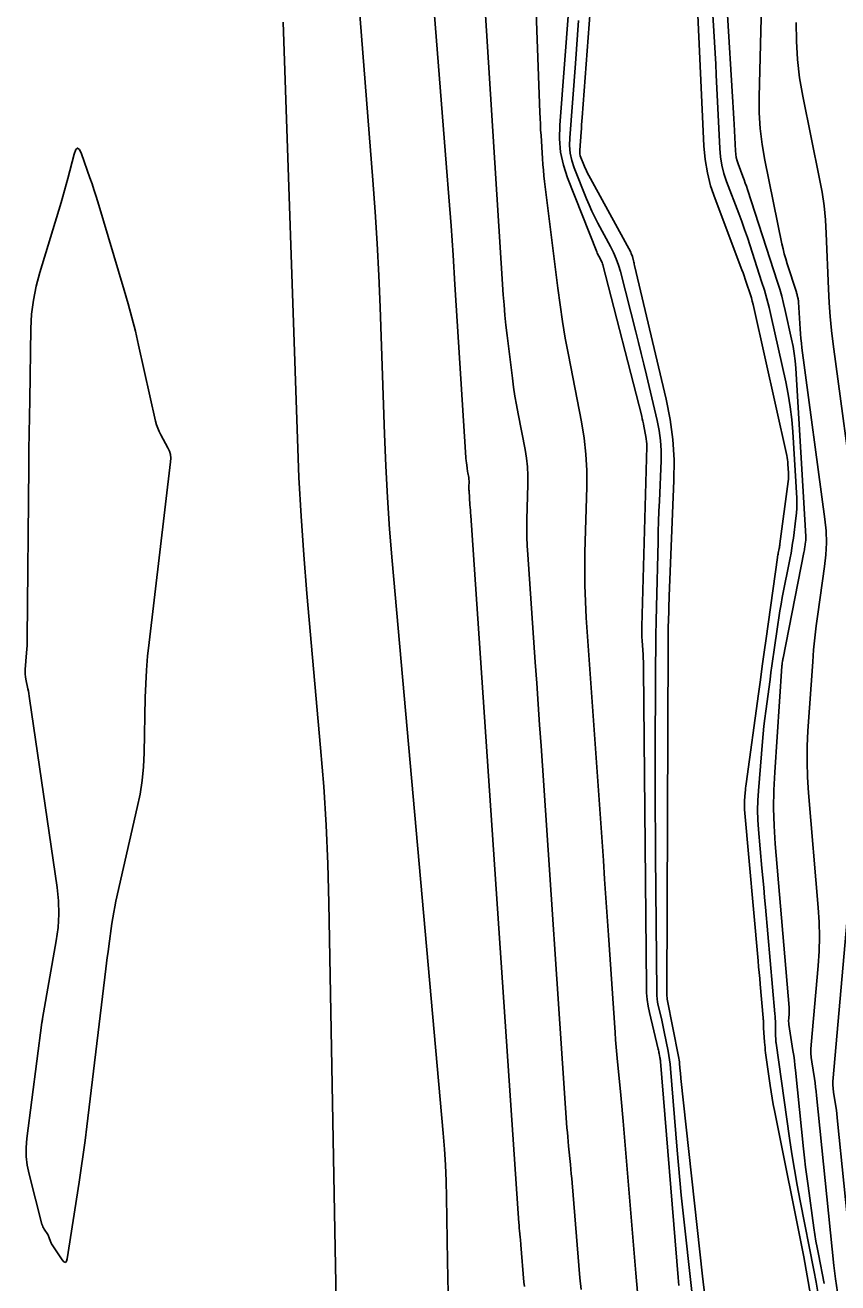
# Model space of a CAD drawing. Extents: x 1768942 to 1774819, y 723037 to 732099.
# Drawn here: x 1770845.7 to 1770896.3, y 723689.7 to 723768 of the extents above; entities that cross this region are included whole.
import ezdxf

# ---------------------------------------------------------------- set-up
doc = ezdxf.new("R2010")
doc.units = 0
doc.layers.add('R_Contours', color=7, linetype='Continuous')

msp = doc.modelspace()

# ---------------------------------------------------------------- linework, layer by layer
at = {"layer": 'R_Contours'}
for points in [[(1770872.074, 723689.011), (1770872.055, 723690.009), (1770872.036, 723691.007), (1770871.964, 723694.999), (1770871.937, 723695.997), (1770871.892, 723696.994), (1770871.83, 723697.989), (1770871.751, 723698.984), (1770868.583, 723734.608), (1770868.422, 723736.578), (1770868.287, 723738.55), (1770868.179, 723740.523), (1770868.097, 723742.498), (1770867.826, 723750.401), (1770867.748, 723752.376), (1770867.647, 723754.35), (1770867.524, 723756.323), (1770867.38, 723758.295), (1770865.251, 723785.278)], [(1770869.895, 723785.411), (1770871.972, 723759.089), (1770872.112, 723757.269), (1770872.245, 723755.449), (1770872.371, 723753.629), (1770872.489, 723751.808), (1770873.17, 723741.045), (1770873.176, 723740.963), (1770873.183, 723740.881), (1770873.191, 723740.8), (1770873.2, 723740.718), (1770873.243, 723740.374), (1770873.252, 723740.303), (1770873.263, 723740.231), (1770873.275, 723740.16), (1770873.288, 723740.089), (1770873.344, 723739.801), (1770873.355, 723739.732), (1770873.363, 723739.662), (1770873.367, 723739.592), (1770873.367, 723739.522), (1770873.359, 723739.24), (1770873.358, 723739.17), (1770873.359, 723739.1), (1770873.361, 723739.029), (1770873.365, 723738.959), (1770873.426, 723738.093), (1770873.438, 723737.926), (1770873.45, 723737.758), (1770873.461, 723737.59), (1770873.473, 723737.422), (1770876.469, 723693.373), (1770876.477, 723693.26), (1770876.486, 723693.148), (1770876.496, 723693.035), (1770876.507, 723692.923), (1770876.552, 723692.473), (1770876.563, 723692.36), (1770876.573, 723692.248), (1770876.583, 723692.135), (1770876.593, 723692.023), (1770876.784, 723689.706), (1770876.812, 723689.42)], [(1770877.321, 723775.044), (1770877.775, 723762.511), (1770877.789, 723762.152), (1770877.806, 723761.794), (1770877.825, 723761.435), (1770877.847, 723761.076), (1770877.937, 723759.642), (1770877.963, 723759.283), (1770877.993, 723758.925), (1770878.029, 723758.568), (1770878.071, 723758.211), (1770878.893, 723751.573), (1770879.031, 723750.533), (1770879.186, 723749.496), (1770879.359, 723748.462), (1770879.55, 723747.43), (1770880.358, 723743.254), (1770880.525, 723742.25), (1770880.636, 723741.24), (1770880.691, 723740.226), (1770880.691, 723739.208), (1770880.581, 723735.125), (1770880.566, 723734.105), (1770880.575, 723733.085), (1770880.609, 723732.065), (1770880.668, 723731.046), (1770881.729, 723715.939), (1770881.81, 723714.778), (1770881.891, 723713.617), (1770881.97, 723712.456), (1770882.05, 723711.295), (1770882.461, 723705.25), (1770882.494, 723704.789), (1770882.531, 723704.329), (1770882.571, 723703.868), (1770882.616, 723703.408), (1770882.8, 723701.568), (1770882.845, 723701.108), (1770882.887, 723700.648), (1770882.928, 723700.187), (1770882.967, 723699.727), (1770883.749, 723690.251), (1770883.864, 723689.078)], [(1770880.338, 723689.249), (1770880.266, 723689.979), (1770879.78, 723695.875), (1770879.756, 723696.161), (1770879.73, 723696.448), (1770879.704, 723696.734), (1770879.676, 723697.02), (1770879.561, 723698.165), (1770879.534, 723698.452), (1770879.508, 723698.738), (1770879.486, 723699.025), (1770879.465, 723699.312), (1770877.848, 723723.086), (1770877.759, 723724.387), (1770877.669, 723725.687), (1770877.579, 723726.988), (1770877.488, 723728.289), (1770877.017, 723735.003), (1770876.985, 723735.547), (1770876.967, 723736.092), (1770876.962, 723736.637), (1770876.97, 723737.183), (1770877.029, 723739.365), (1770877.029, 723739.909), (1770876.999, 723740.451), (1770876.94, 723740.991), (1770876.851, 723741.528), (1770876.419, 723743.759), (1770876.317, 723744.311), (1770876.225, 723744.864), (1770876.142, 723745.418), (1770876.068, 723745.974), (1770875.738, 723748.642), (1770875.664, 723749.273), (1770875.6, 723749.904), (1770875.546, 723750.537), (1770875.501, 723751.17), (1770874.066, 723773.873)], [(1770879.842, 723772.59), (1770879.009, 723761.717), (1770878.991, 723760.876), (1770879.068, 723760.05), (1770879.238, 723759.238), (1770879.503, 723758.441), (1770881.321, 723753.835), (1770881.349, 723753.767), (1770881.379, 723753.699), (1770881.412, 723753.633), (1770881.446, 723753.567), (1770881.588, 723753.306), (1770881.621, 723753.24), (1770881.65, 723753.172), (1770881.675, 723753.102), (1770881.696, 723753.031), (1770884.114, 723743.601), (1770884.152, 723743.447), (1770884.188, 723743.292), (1770884.222, 723743.136), (1770884.253, 723742.98), (1770884.374, 723742.355), (1770884.4, 723742.199), (1770884.417, 723742.041), (1770884.426, 723741.883), (1770884.426, 723741.725), (1770884.122, 723730.515), (1770884.119, 723730.295), (1770884.121, 723730.076), (1770884.129, 723729.856), (1770884.141, 723729.637), (1770884.203, 723728.76), (1770884.217, 723728.54), (1770884.227, 723728.321), (1770884.234, 723728.101), (1770884.237, 723727.881), (1770884.408, 723708.114), (1770884.422, 723707.702), (1770884.46, 723707.293), (1770884.521, 723706.886), (1770884.604, 723706.483), (1770885.144, 723704.194), (1770885.158, 723704.132), (1770885.172, 723704.069), (1770885.185, 723704.007), (1770885.198, 723703.944), (1770885.248, 723703.694), (1770885.259, 723703.631), (1770885.269, 723703.568), (1770885.277, 723703.505), (1770885.283, 723703.442), (1770886.383, 723689.986), (1770886.404, 723689.736), (1770886.427, 723689.487)], [(1770881.086, 723771.353), (1770880.412, 723762.211), (1770880.395, 723761.983), (1770880.378, 723761.755), (1770880.361, 723761.527), (1770880.344, 723761.299), (1770880.257, 723760.171), (1770880.255, 723760.052), (1770880.266, 723759.936), (1770880.29, 723759.821), (1770880.327, 723759.709), (1770880.503, 723759.264), (1770880.548, 723759.153), (1770880.597, 723759.044), (1770880.65, 723758.936), (1770880.705, 723758.83), (1770883.43, 723753.81), (1770883.462, 723753.747), (1770883.49, 723753.682), (1770883.514, 723753.615), (1770883.534, 723753.547), (1770883.604, 723753.271), (1770883.622, 723753.202), (1770883.639, 723753.133), (1770883.656, 723753.064), (1770883.672, 723752.995), (1770885.64, 723744.661), (1770885.891, 723743.41), (1770886.055, 723742.15), (1770886.133, 723740.882), (1770886.123, 723739.605), (1770885.828, 723732.409), (1770885.818, 723732.165), (1770885.809, 723731.922), (1770885.802, 723731.678), (1770885.795, 723731.434), (1770885.771, 723730.459), (1770885.766, 723730.216), (1770885.762, 723729.972), (1770885.759, 723729.728), (1770885.758, 723729.484), (1770885.689, 723707.681), (1770885.689, 723707.649), (1770885.689, 723707.618), (1770885.689, 723707.586), (1770885.689, 723707.555), (1770885.691, 723707.376), (1770885.691, 723707.371), (1770885.692, 723707.367), (1770885.692, 723707.362), (1770885.693, 723707.358), (1770885.698, 723707.336), (1770885.701, 723707.323), (1770886.414, 723703.751), (1770886.435, 723703.639), (1770886.452, 723703.525), (1770886.466, 723703.412), (1770886.477, 723703.298), (1770886.515, 723702.84), (1770886.525, 723702.726), (1770886.535, 723702.611), (1770886.546, 723702.497), (1770886.558, 723702.383), (1770887.897, 723690.063), (1770888.043, 723688.844)], [(1770891.636, 723771.692), (1770891.434, 723763.49), (1770891.438, 723762.498), (1770891.497, 723761.512), (1770891.612, 723760.531), (1770891.783, 723759.554), (1770892.845, 723754.349), (1770892.915, 723754.031), (1770892.993, 723753.715), (1770893.081, 723753.402), (1770893.177, 723753.091), (1770893.746, 723751.334), (1770893.762, 723751.282), (1770893.777, 723751.23), (1770893.79, 723751.178), (1770893.803, 723751.125), (1770893.85, 723750.914), (1770893.86, 723750.861), (1770893.869, 723750.808), (1770893.875, 723750.755), (1770893.879, 723750.701), (1770893.978, 723749.037), (1770893.999, 723748.742), (1770894.024, 723748.448), (1770894.056, 723748.154), (1770894.092, 723747.86), (1770895.521, 723737.207), (1770895.594, 723736.467), (1770895.616, 723735.727), (1770895.586, 723734.988), (1770895.505, 723734.249), (1770895.076, 723731.293), (1770894.976, 723730.553), (1770894.89, 723729.812), (1770894.818, 723729.069), (1770894.76, 723728.324), (1770894.467, 723724.027), (1770894.42, 723723.063), (1770894.409, 723722.098), (1770894.436, 723721.135), (1770894.499, 723720.171), (1770895.108, 723713.017), (1770895.166, 723712.11), (1770895.184, 723711.203), (1770895.162, 723710.296), (1770895.102, 723709.39), (1770894.667, 723704.479), (1770894.652, 723704.214), (1770894.653, 723703.95), (1770894.669, 723703.686), (1770894.702, 723703.423), (1770894.866, 723702.37), (1770894.905, 723702.107), (1770894.941, 723701.843), (1770894.973, 723701.579), (1770895.002, 723701.314), (1770896.083, 723690.734), (1770896.183, 723689.904), (1770896.312, 723689.078)], [(1770888.431, 723770.286), (1770888.606, 723767.569), (1770888.648, 723766.89), (1770888.687, 723766.211), (1770888.724, 723765.531), (1770888.757, 723764.852), (1770888.972, 723760.283), (1770889.018, 723759.755), (1770889.104, 723759.236), (1770889.232, 723758.725), (1770889.401, 723758.223), (1770890.158, 723756.231), (1770890.344, 723755.732), (1770890.524, 723755.231), (1770890.698, 723754.727), (1770890.865, 723754.222), (1770891.584, 723752.003), (1770891.752, 723751.463), (1770891.907, 723750.919), (1770892.049, 723750.371), (1770892.179, 723749.82), (1770893.083, 723745.749), (1770893.239, 723744.975), (1770893.364, 723744.196), (1770893.458, 723743.413), (1770893.52, 723742.625), (1770893.765, 723738.513), (1770893.776, 723738.2), (1770893.772, 723737.887), (1770893.754, 723737.575), (1770893.72, 723737.264), (1770893.557, 723736.02), (1770893.513, 723735.709), (1770893.465, 723735.399), (1770893.411, 723735.09), (1770893.353, 723734.782), (1770892.869, 723732.332), (1770892.788, 723731.909), (1770892.713, 723731.485), (1770892.645, 723731.06), (1770892.582, 723730.633), (1770892.343, 723728.926), (1770892.283, 723728.5), (1770892.224, 723728.073), (1770892.165, 723727.646), (1770892.106, 723727.219), (1770891.837, 723725.253), (1770891.775, 723724.782), (1770891.721, 723724.311), (1770891.672, 723723.84), (1770891.63, 723723.367), (1770891.378, 723720.295), (1770891.342, 723719.691), (1770891.331, 723719.087), (1770891.346, 723718.483), (1770891.388, 723717.88), (1770891.604, 723715.466), (1770891.658, 723714.862), (1770891.712, 723714.259), (1770891.766, 723713.655), (1770891.819, 723713.051), (1770892.41, 723706.394), (1770892.421, 723706.247), (1770892.431, 723706.1), (1770892.437, 723705.953), (1770892.441, 723705.805), (1770892.454, 723704.991), (1770892.455, 723704.956), (1770892.456, 723704.921), (1770892.458, 723704.885), (1770892.46, 723704.85), (1770892.469, 723704.709), (1770892.472, 723704.674), (1770892.476, 723704.639), (1770892.48, 723704.604), (1770892.484, 723704.569), (1770893.316, 723698.666), (1770893.461, 723697.688), (1770893.619, 723696.712), (1770893.792, 723695.739), (1770893.978, 723694.768), (1770894.84, 723690.446), (1770894.981, 723689.696), (1770895.108, 723688.944)], [(1770894.622, 723688.906), (1770894.422, 723690.093), (1770894.199, 723691.276), (1770892.384, 723700.379), (1770892.309, 723700.769), (1770892.24, 723701.159), (1770892.176, 723701.551), (1770892.118, 723701.943), (1770891.833, 723703.967), (1770891.811, 723704.133), (1770891.792, 723704.3), (1770891.776, 723704.467), (1770891.763, 723704.634), (1770891.702, 723705.532), (1770891.699, 723705.585), (1770891.696, 723705.637), (1770891.694, 723705.69), (1770891.693, 723705.742), (1770891.69, 723705.953), (1770891.688, 723706.006), (1770891.686, 723706.058), (1770891.683, 723706.111), (1770891.679, 723706.164), (1770891.494, 723708.245), (1770891.462, 723708.609), (1770891.429, 723708.974), (1770891.397, 723709.338), (1770891.364, 723709.702), (1770890.519, 723719.132), (1770890.51, 723719.264), (1770890.507, 723719.397), (1770890.509, 723719.529), (1770890.517, 723719.661), (1770890.56, 723720.191), (1770890.572, 723720.323), (1770890.586, 723720.455), (1770890.601, 723720.587), (1770890.618, 723720.718), (1770891.387, 723726.327), (1770891.505, 723727.19), (1770891.625, 723728.052), (1770891.744, 723728.914), (1770891.865, 723729.777), (1770892.57, 723734.808), (1770892.58, 723734.878), (1770892.592, 723734.949), (1770892.604, 723735.02), (1770892.618, 723735.09), (1770892.673, 723735.371), (1770892.687, 723735.442), (1770892.699, 723735.512), (1770892.71, 723735.583), (1770892.72, 723735.654), (1770893.232, 723739.55), (1770893.247, 723739.685), (1770893.255, 723739.82), (1770893.256, 723739.955), (1770893.252, 723740.09), (1770893.219, 723740.632), (1770893.209, 723740.767), (1770893.193, 723740.901), (1770893.171, 723741.035), (1770893.144, 723741.168), (1770891.1, 723750.371), (1770891.052, 723750.572), (1770891.001, 723750.771), (1770890.944, 723750.969), (1770890.883, 723751.166), (1770890.629, 723751.951), (1770890.564, 723752.147), (1770890.496, 723752.342), (1770890.427, 723752.536), (1770890.355, 723752.729), (1770888.68, 723757.135), (1770888.409, 723757.94), (1770888.204, 723758.76), (1770888.065, 723759.593), (1770887.992, 723760.439), (1770887.566, 723769.489)], [(1770889.427, 723768.927), (1770889.797, 723763.167), (1770889.819, 723762.821), (1770889.839, 723762.475), (1770889.857, 723762.129), (1770889.874, 723761.783), (1770889.952, 723760.127), (1770889.97, 723759.918), (1770890.005, 723759.712), (1770890.055, 723759.509), (1770890.122, 723759.311), (1770890.422, 723758.522), (1770890.496, 723758.324), (1770890.567, 723758.125), (1770890.636, 723757.926), (1770890.702, 723757.726), (1770892.574, 723751.948), (1770892.71, 723751.512), (1770892.835, 723751.073), (1770892.95, 723750.63), (1770893.055, 723750.185), (1770893.451, 723748.4), (1770893.542, 723747.952), (1770893.614, 723747.502), (1770893.668, 723747.049), (1770893.704, 723746.594), (1770894.327, 723736.122), (1770894.33, 723736.038), (1770894.329, 723735.954), (1770894.324, 723735.87), (1770894.315, 723735.786), (1770894.271, 723735.45), (1770894.259, 723735.367), (1770894.246, 723735.283), (1770894.231, 723735.2), (1770894.216, 723735.117), (1770892.916, 723728.543), (1770892.908, 723728.502), (1770892.901, 723728.461), (1770892.894, 723728.419), (1770892.887, 723728.377), (1770892.863, 723728.21), (1770892.858, 723728.169), (1770892.853, 723728.127), (1770892.849, 723728.085), (1770892.845, 723728.043), (1770892.395, 723721.443), (1770892.34, 723720.329), (1770892.328, 723719.215), (1770892.359, 723718.102), (1770892.432, 723716.989), (1770893.298, 723706.808), (1770893.304, 723706.72), (1770893.306, 723706.631), (1770893.304, 723706.543), (1770893.298, 723706.454), (1770893.267, 723706.101), (1770893.261, 723706.013), (1770893.262, 723705.924), (1770893.267, 723705.836), (1770893.278, 723705.749), (1770893.533, 723704.113), (1770893.578, 723703.811), (1770893.619, 723703.508), (1770893.656, 723703.205), (1770893.689, 723702.901), (1770894.189, 723698.008), (1770894.251, 723697.431), (1770894.318, 723696.855), (1770894.391, 723696.279), (1770894.469, 723695.704), (1770894.838, 723693.084), (1770894.899, 723692.672), (1770894.966, 723692.26), (1770895.039, 723691.849), (1770895.117, 723691.439), (1770895.481, 723689.616)], [(1770861.788, 723768.134), (1770862.678, 723742.197), (1770862.777, 723739.786), (1770862.909, 723737.378), (1770863.073, 723734.971), (1770863.271, 723732.567), (1770864.125, 723722.953), (1770864.318, 723720.548), (1770864.468, 723718.141), (1770864.576, 723715.732), (1770864.641, 723713.32), (1770865.033, 723691.788), (1770865.072, 723689.663), (1770865.113, 723687.538), (1770865.154, 723685.413), (1770865.197, 723683.288), (1770865.369, 723674.789), (1770865.411, 723672.664), (1770865.449, 723670.539), (1770865.485, 723668.414), (1770865.518, 723666.289), (1770865.885, 723641.678), (1770865.923, 723639.524)], [(1770880.19, 723768.252), (1770880.123, 723767.359), (1770880.056, 723766.466), (1770879.988, 723765.573), (1770879.633, 723760.944), (1770879.623, 723760.464), (1770879.667, 723759.993), (1770879.764, 723759.53), (1770879.915, 723759.075), (1770880.676, 723757.147), (1770880.835, 723756.761), (1770881.006, 723756.38), (1770881.188, 723756.004), (1770881.382, 723755.634), (1770882.18, 723754.165), (1770882.367, 723753.793), (1770882.531, 723753.411), (1770882.67, 723753.02), (1770882.786, 723752.62), (1770883.748, 723748.869), (1770883.919, 723748.195), (1770884.087, 723747.521), (1770884.251, 723746.847), (1770884.412, 723746.171), (1770885.079, 723743.345), (1770885.203, 723742.728), (1770885.284, 723742.106), (1770885.322, 723741.481), (1770885.318, 723740.852), (1770885.214, 723738.325), (1770885.189, 723737.694), (1770885.167, 723737.062), (1770885.148, 723736.43), (1770885.131, 723735.799), (1770885.031, 723731.742), (1770885.011, 723730.855), (1770884.996, 723729.968), (1770884.987, 723729.081), (1770884.981, 723728.194), (1770884.961, 723721.743), (1770884.959, 723720.372), (1770884.96, 723719.002), (1770884.966, 723717.631), (1770884.976, 723716.26), (1770885.049, 723707.745), (1770885.057, 723707.536), (1770885.076, 723707.33), (1770885.107, 723707.124), (1770885.149, 723706.92), (1770885.34, 723706.107), (1770885.387, 723705.904), (1770885.433, 723705.7), (1770885.476, 723705.496), (1770885.518, 723705.291), (1770885.758, 723704.086), (1770885.808, 723703.816), (1770885.85, 723703.545), (1770885.884, 723703.274), (1770885.91, 723703.001), (1770886.325, 723697.923), (1770886.405, 723696.986), (1770886.491, 723696.05), (1770886.583, 723695.114), (1770886.682, 723694.179), (1770887.251, 723688.94)], [(1770897.43, 723737.749), (1770896.042, 723748.095), (1770895.938, 723748.951), (1770895.853, 723749.809), (1770895.789, 723750.668), (1770895.744, 723751.53), (1770895.607, 723754.979), (1770895.556, 723755.84), (1770895.47, 723756.696), (1770895.349, 723757.548), (1770895.194, 723758.395), (1770894.147, 723763.525), (1770893.947, 723764.665), (1770893.813, 723765.81), (1770893.744, 723766.961), (1770893.74, 723768.118)], [(1770897.104, 723692.009), (1770896.315, 723699.727), (1770896.291, 723699.953), (1770896.263, 723700.178), (1770896.233, 723700.403), (1770896.199, 723700.627), (1770896.06, 723701.525), (1770896.032, 723701.749), (1770896.017, 723701.975), (1770896.017, 723702.2), (1770896.03, 723702.426), (1770897.008, 723713.474)]]:
    msp.add_lwpolyline(points, dxfattribs=at)
msp.add_lwpolyline([(1770845.752, 723727.39), (1770845.737, 723727.541), (1770845.732, 723727.693), (1770845.739, 723727.845), (1770845.824, 723728.882), (1770845.84, 723729.106), (1770845.853, 723729.329), (1770845.861, 723729.554), (1770845.865, 723729.778), (1770845.961, 723740.485), (1770845.971, 723741.522), (1770845.984, 723742.559), (1770845.998, 723743.596), (1770846.015, 723744.633), (1770846.09, 723749.077), (1770846.135, 723749.96), (1770846.242, 723750.834), (1770846.41, 723751.698), (1770846.64, 723752.552), (1770847.972, 723756.902), (1770848.084, 723757.276), (1770848.192, 723757.651), (1770848.296, 723758.027), (1770848.396, 723758.404), (1770848.787, 723759.917), (1770848.888, 723760.201), (1770848.998, 723760.3), (1770849.116, 723760.211), (1770849.242, 723759.936), (1770849.765, 723758.454), (1770849.894, 723758.083), (1770850.018, 723757.711), (1770850.137, 723757.338), (1770850.252, 723756.963), (1770851.9, 723751.464), (1770852.147, 723750.613), (1770852.379, 723749.758), (1770852.595, 723748.899), (1770852.796, 723748.036), (1770853.855, 723743.295), (1770853.913, 723743.073), (1770853.986, 723742.857), (1770854.074, 723742.647), (1770854.178, 723742.442), (1770854.622, 723741.635), (1770854.716, 723741.43), (1770854.775, 723741.219), (1770854.8, 723741), (1770854.79, 723740.775), (1770853.447, 723729.52), (1770853.355, 723728.664), (1770853.285, 723727.807), (1770853.235, 723726.949), (1770853.206, 723726.089), (1770853.134, 723722.646), (1770853.094, 723721.788), (1770853.011, 723720.936), (1770852.885, 723720.088), (1770852.715, 723719.246), (1770851.387, 723713.42), (1770851.312, 723713.074), (1770851.245, 723712.726), (1770851.185, 723712.376), (1770851.133, 723712.025), (1770850.939, 723710.619), (1770850.892, 723710.267), (1770850.846, 723709.915), (1770850.801, 723709.563), (1770850.758, 723709.211), (1770849.576, 723699.388), (1770849.468, 723698.52), (1770849.352, 723697.654), (1770849.227, 723696.789), (1770849.095, 723695.925), (1770848.343, 723691.155), (1770848.3, 723690.997), (1770848.236, 723690.932), (1770848.15, 723690.963), (1770848.043, 723691.088), (1770847.404, 723692.026), (1770847.372, 723692.076), (1770847.345, 723692.127), (1770847.322, 723692.18), (1770847.303, 723692.236), (1770847.235, 723692.461), (1770847.216, 723692.516), (1770847.193, 723692.57), (1770847.166, 723692.622), (1770847.136, 723692.671), (1770846.916, 723693.001), (1770846.872, 723693.074), (1770846.835, 723693.15), (1770846.804, 723693.228), (1770846.779, 723693.31), (1770845.979, 723696.426), (1770845.866, 723696.975), (1770845.805, 723697.526), (1770845.798, 723698.082), (1770845.844, 723698.64), (1770846.779, 723705.856), (1770846.788, 723705.919), (1770846.797, 723705.981), (1770846.807, 723706.043), (1770846.817, 723706.105), (1770847.668, 723710.953), (1770847.781, 723711.783), (1770847.826, 723712.613), (1770847.805, 723713.444), (1770847.718, 723714.276), (1770846.013, 723726.038), (1770845.99, 723726.189), (1770845.965, 723726.34), (1770845.936, 723726.491), (1770845.906, 723726.641), (1770845.778, 723727.24)], close=True, dxfattribs=at)

doc.saveas('drawing.dxf')
